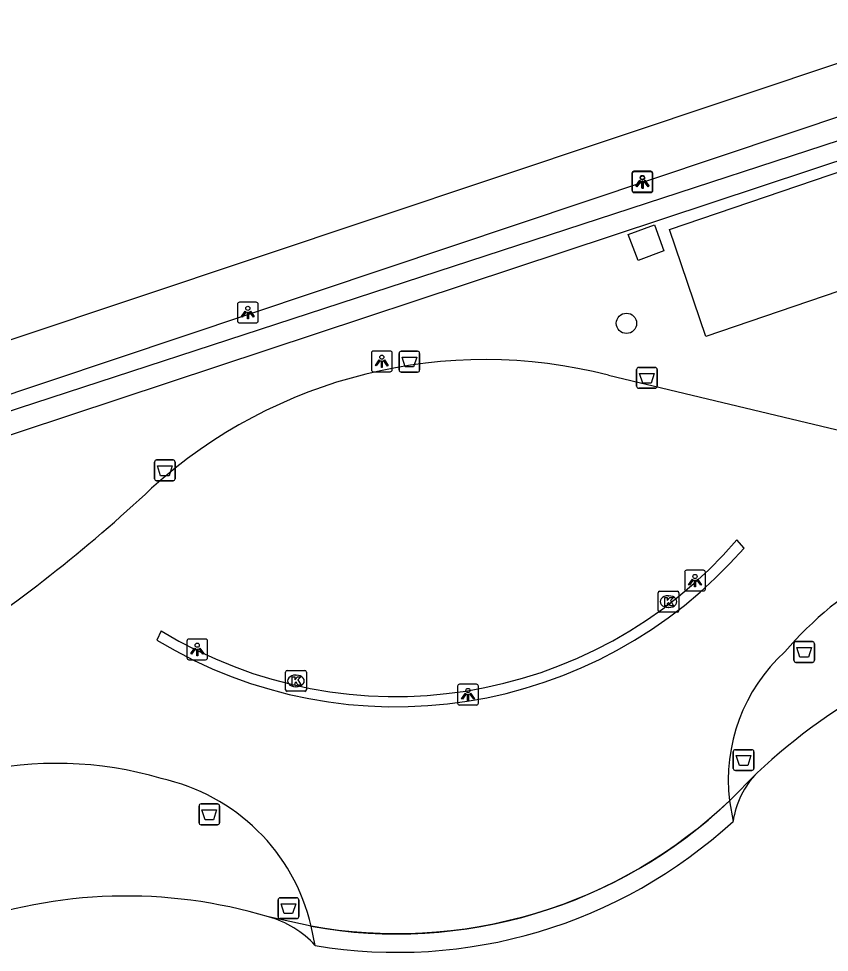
# Model space of a CAD drawing. Extents: x 158087 to 159494, y 382905 to 383981.
# Drawn here: x 159274.67 to 159313.68, y 383181.57 to 383226.49 of the extents above; entities that cross this region are included whole.
import ezdxf

# ---------------------------------------------------------------- set-up
doc = ezdxf.new("R2010")
doc.units = 0
for name, color, linetype in [('IMGEO_Afvalbak', 7, 'Continuous'), ('IMGEO_Boom', 7, 'Continuous'), ('IMGEO_Groenvoorziening', 7, 'Continuous'), ('IMGEO_Hek', 7, 'Continuous'), ('IMGEO_Kolk', 7, 'Continuous'), ('IMGEO_Lichtpunt', 7, 'Continuous'), ('IMGEO_Pand', 7, 'Continuous'), ('IMGEO_Pand_overbouw', 7, 'Continuous'), ('IMGEO_Rijbaan_lokaal_gesloten', 7, 'Continuous'), ('IMGEO_Voetpad_open', 7, 'Continuous')]:
    doc.layers.add(name, color=color, linetype=linetype)

msp = doc.modelspace()

# ---------------------------------------------------------------- linework, layer by layer
at = {"layer": 'IMGEO_Afvalbak'}
for p, q in [((159293.075, 383210.489), (159293.865, 383210.489)), ((159293.865, 383210.489), (159293.075, 383210.489)), ((159292.975, 383209.589), (159292.975, 383210.389)), ((159292.975, 383210.389), (159292.975, 383209.589)), ((159293.965, 383210.389), (159293.965, 383209.589)), ((159293.965, 383209.589), (159293.965, 383210.389)), ((159304.409, 383208.811), (159304.409, 383209.611)), ((159304.409, 383209.611), (159304.409, 383208.811)), ((159304.509, 383209.711), (159305.299, 383209.711)), ((159305.299, 383209.711), (159304.509, 383209.711)), ((159305.399, 383209.611), (159305.399, 383208.811)), ((159305.399, 383208.811), (159305.399, 383209.611)), ((159293.865, 383209.489), (159293.075, 383209.489)), ((159293.075, 383209.489), (159293.865, 383209.489)), ((159305.299, 383208.711), (159304.509, 383208.711)), ((159304.509, 383208.711), (159305.299, 383208.711)), ((159281.206, 383204.359), (159281.206, 383205.159)), ((159281.206, 383205.159), (159281.206, 383204.359)), ((159281.306, 383205.259), (159282.096, 383205.259)), ((159282.096, 383205.259), (159281.306, 383205.259)), ((159282.196, 383205.159), (159282.196, 383204.359)), ((159282.196, 383204.359), (159282.196, 383205.159)), ((159282.096, 383204.259), (159281.306, 383204.259)), ((159281.306, 383204.259), (159282.096, 383204.259)), ((159312.076, 383196.522), (159312.866, 383196.522)), ((159312.866, 383196.522), (159312.076, 383196.522)), ((159311.976, 383195.622), (159311.976, 383196.422)), ((159311.976, 383196.422), (159311.976, 383195.622)), ((159312.966, 383196.422), (159312.966, 383195.622)), ((159312.966, 383195.622), (159312.966, 383196.422)), ((159312.866, 383195.522), (159312.076, 383195.522)), ((159312.076, 383195.522), (159312.866, 383195.522)), ((159309.061, 383190.422), (159309.061, 383191.222)), ((159309.061, 383191.222), (159309.061, 383190.422)), ((159309.161, 383191.322), (159309.951, 383191.322)), ((159309.951, 383191.322), (159309.161, 383191.322)), ((159310.051, 383191.222), (159310.051, 383190.422)), ((159310.051, 383190.422), (159310.051, 383191.222)), ((159309.951, 383190.322), (159309.161, 383190.322)), ((159309.161, 383190.322), (159309.951, 383190.322)), ((159283.347, 383187.811), (159283.347, 383188.611)), ((159283.347, 383188.611), (159283.347, 383187.811)), ((159283.447, 383188.711), (159284.237, 383188.711)), ((159284.237, 383188.711), (159283.447, 383188.711)), ((159284.337, 383188.611), (159284.337, 383187.811)), ((159284.337, 383187.811), (159284.337, 383188.611)), ((159284.237, 383187.711), (159283.447, 383187.711)), ((159283.447, 383187.711), (159284.237, 383187.711)), ((159287.153, 383183.296), (159287.153, 383184.096)), ((159287.153, 383184.096), (159287.153, 383183.296)), ((159287.253, 383184.196), (159288.043, 383184.196)), ((159288.043, 383184.196), (159287.253, 383184.196)), ((159288.143, 383184.096), (159288.143, 383183.296)), ((159288.143, 383183.296), (159288.143, 383184.096)), ((159288.043, 383183.196), (159287.253, 383183.196)), ((159287.253, 383183.196), (159288.043, 383183.196))]:
    msp.add_line(p, q, dxfattribs=at)
for points in [[(159293.118, 383210.203), (159293.822, 383210.203), (159293.673, 383209.733), (159293.267, 383209.733), (159293.118, 383210.203)], [(159304.552, 383209.425), (159305.256, 383209.425), (159305.107, 383208.955), (159304.701, 383208.955), (159304.552, 383209.425)], [(159281.349, 383204.973), (159282.053, 383204.973), (159281.904, 383204.503), (159281.498, 383204.503), (159281.349, 383204.973)], [(159312.119, 383196.236), (159312.823, 383196.236), (159312.674, 383195.766), (159312.268, 383195.766), (159312.119, 383196.236)], [(159309.204, 383191.036), (159309.908, 383191.036), (159309.759, 383190.566), (159309.353, 383190.566), (159309.204, 383191.036)], [(159283.49, 383188.425), (159284.194, 383188.425), (159284.045, 383187.955), (159283.639, 383187.955), (159283.49, 383188.425)], [(159287.296, 383183.91), (159288, 383183.91), (159287.851, 383183.44), (159287.445, 383183.44), (159287.296, 383183.91)]]:
    msp.add_lwpolyline(points, dxfattribs=at)
for centre, start, end in [((159293.075, 383210.389), 90, 180), ((159293.075, 383210.389), 90, 180), ((159293.865, 383210.389), 0, 90), ((159293.865, 383210.389), 360, 90), ((159293.075, 383209.589), 180, 270), ((159293.075, 383209.589), 180, 270), ((159293.865, 383209.589), 270, 0), ((159293.865, 383209.589), 270, 0), ((159304.509, 383209.611), 90, 180), ((159304.509, 383209.611), 90, 180), ((159305.299, 383209.611), 0, 90), ((159305.299, 383209.611), 360, 90), ((159304.509, 383208.811), 180, 270), ((159304.509, 383208.811), 180, 270), ((159305.299, 383208.811), 270, 0), ((159305.299, 383208.811), 270, 0), ((159281.306, 383205.159), 90, 180), ((159281.306, 383205.159), 90, 180), ((159282.096, 383205.159), 0, 90), ((159282.096, 383205.159), 360, 90), ((159281.306, 383204.359), 180, 270), ((159281.306, 383204.359), 180, 270), ((159282.096, 383204.359), 270, 0), ((159282.096, 383204.359), 270, 0), ((159312.076, 383196.422), 90, 180), ((159312.076, 383196.422), 90, 180), ((159312.866, 383196.422), 0, 90), ((159312.866, 383196.422), 360, 90), ((159312.076, 383195.622), 180, 270), ((159312.076, 383195.622), 180, 270), ((159312.866, 383195.622), 270, 0), ((159312.866, 383195.622), 270, 0), ((159309.161, 383191.222), 90, 180), ((159309.161, 383191.222), 90, 180), ((159309.951, 383191.222), 0, 90), ((159309.951, 383191.222), 360, 90), ((159309.161, 383190.422), 180, 270), ((159309.161, 383190.422), 180, 270), ((159309.951, 383190.422), 270, 0), ((159309.951, 383190.422), 270, 0), ((159283.447, 383188.611), 90, 180), ((159283.447, 383188.611), 90, 180), ((159284.237, 383188.611), 0, 90), ((159284.237, 383188.611), 360, 90), ((159283.447, 383187.811), 180, 270), ((159283.447, 383187.811), 180, 270), ((159284.237, 383187.811), 270, 0), ((159284.237, 383187.811), 270, 0), ((159287.253, 383184.096), 90, 180), ((159287.253, 383184.096), 90, 180), ((159288.043, 383184.096), 0, 90), ((159288.043, 383184.096), 360, 90), ((159287.253, 383183.296), 180, 270), ((159287.253, 383183.296), 180, 270), ((159288.043, 383183.296), 270, 0), ((159288.043, 383183.296), 270, 0)]:
    msp.add_arc(centre, 0.1, start, end, dxfattribs=at)
at = {"layer": 'IMGEO_Boom'}
msp.add_circle((159303.919, 383211.833), 0.489, dxfattribs=at)
at = {"layer": 'IMGEO_Groenvoorziening'}
for points in [[(159317.673, 383214.58), (159307.745, 383211.203), (159305.996, 383216.348), (159316.03, 383219.76), (159316.493, 383218.422)], [(159305.725, 383215.315), (159304.476, 383214.849), (159304.002, 383216.106), (159305.265, 383216.574), (159305.725, 383215.315)], [(159310.204, 383190.214), (159308.876, 383188.862)], [(159288.748, 383182.826), (159286.691, 383183.28)]]:
    msp.add_lwpolyline(points, dxfattribs=at)
at = {"layer": 'IMGEO_Hek'}
msp.add_lwpolyline([(159324.654, 383223.123), (159260.472, 383201.907)], dxfattribs=at)
at = {"layer": 'IMGEO_Kolk'}
for p, q in [((159305.44, 383198.02), (159305.44, 383198.872)), ((159305.515, 383198.946), (159306.367, 383198.946)), ((159306.441, 383198.872), (159306.441, 383198.02)), ((159305.928, 383198.726), (159305.953, 383198.726)), ((159306.367, 383197.946), (159305.515, 383197.946)), ((159305.951, 383198.166), (159305.926, 383198.166)), ((159287.512, 383194.204), (159287.512, 383195.056)), ((159287.587, 383195.13), (159288.439, 383195.13)), ((159288, 383194.91), (159288.025, 383194.91)), ((159288.513, 383195.056), (159288.513, 383194.204)), ((159288.023, 383194.35), (159287.998, 383194.35)), ((159288.439, 383194.13), (159287.587, 383194.13))]:
    msp.add_line(p, q, dxfattribs=at)
for points in [[(159305.44, 383198.02), (159305.44, 383198.872)], [(159305.515, 383198.946), (159306.367, 383198.946)], [(159306.441, 383198.872), (159306.441, 383198.02)], [(159305.761, 383198.646), (159305.884, 383198.646), (159305.884, 383198.495), (159306.014, 383198.646), (159306.178, 383198.646), (159306.032, 383198.495), (159306.185, 383198.246), (159306.033, 383198.246), (159305.948, 383198.41), (159305.884, 383198.343), (159305.884, 383198.246), (159305.761, 383198.246), (159305.761, 383198.646)], [(159306.367, 383197.946), (159305.515, 383197.946)], [(159287.512, 383194.204), (159287.512, 383195.056)], [(159287.587, 383195.13), (159288.439, 383195.13)], [(159287.833, 383194.83), (159287.956, 383194.83), (159287.956, 383194.679), (159288.086, 383194.83), (159288.25, 383194.83), (159288.104, 383194.679), (159288.257, 383194.43), (159288.105, 383194.43), (159288.02, 383194.594), (159287.956, 383194.527), (159287.956, 383194.43), (159287.833, 383194.43), (159287.833, 383194.83)], [(159288.513, 383195.056), (159288.513, 383194.204)], [(159288.439, 383194.13), (159287.587, 383194.13)]]:
    msp.add_lwpolyline(points, dxfattribs=at)
for centre, start, end in [((159305.517, 383198.87), 91.552, 178.448), ((159305.517, 383198.87), 91.552, 178.448), ((159306.365, 383198.87), 1.552, 88.448), ((159306.365, 383198.87), 1.552, 88.448), ((159305.517, 383198.022), 181.552, 268.448), ((159305.517, 383198.022), 181.552, 268.448), ((159306.365, 383198.022), 271.552, 358.448), ((159306.365, 383198.022), 271.552, 358.448), ((159287.589, 383195.054), 91.552, 178.448), ((159287.589, 383195.054), 91.552, 178.448), ((159288.437, 383195.054), 1.552, 88.448), ((159288.437, 383195.054), 1.552, 88.448), ((159287.589, 383194.206), 181.552, 268.448), ((159287.589, 383194.206), 181.552, 268.448), ((159288.437, 383194.206), 271.552, 358.448), ((159288.437, 383194.206), 271.552, 358.448)]:
    msp.add_arc(centre, 0.0765, start, end, dxfattribs=at)
for centre, major_axis, ratio, start_param, end_param in [((159305.927, 383198.446), (-0.387, 0.002), 0.722429, 4.712389, 7.853982), ((159305.952, 383198.446), (-0.39, 0.002), 0.717154, 1.570796, 4.712389), ((159287.999, 383194.63), (-0.387, 0.002), 0.722429, 4.712389, 7.853982), ((159288.024, 383194.63), (-0.39, 0.002), 0.717154, 1.570796, 4.712389)]:
    msp.add_ellipse(centre, major_axis=major_axis, ratio=ratio, start_param=start_param, end_param=end_param, dxfattribs=at)
at = {"layer": 'IMGEO_Lichtpunt'}
for p, q in [((159304.182, 383219.054), (159304.182, 383218.247)), ((159304.182, 383219.054), (159304.182, 383218.247)), ((159304.192, 383219.025), (159304.192, 383218.218)), ((159304.192, 383219.025), (159304.192, 383218.218)), ((159305.084, 383219.149), (159304.276, 383219.149)), ((159305.084, 383219.149), (159304.276, 383219.149)), ((159305.094, 383219.12), (159304.286, 383219.12)), ((159305.094, 383219.12), (159304.286, 383219.12)), ((159305.178, 383218.247), (159305.178, 383219.054)), ((159305.178, 383218.247), (159305.178, 383219.054)), ((159305.188, 383218.218), (159305.188, 383219.025)), ((159305.188, 383218.218), (159305.188, 383219.025)), ((159304.276, 383218.153), (159305.084, 383218.153)), ((159304.276, 383218.153), (159305.084, 383218.153)), ((159304.286, 383218.124), (159305.094, 383218.124)), ((159304.286, 383218.124), (159305.094, 383218.124)), ((159285.198, 383212.755), (159285.198, 383211.948)), ((159285.198, 383212.755), (159285.198, 383211.948)), ((159286.1, 383212.85), (159285.292, 383212.85)), ((159286.1, 383212.85), (159285.292, 383212.85)), ((159286.194, 383211.948), (159286.194, 383212.755)), ((159286.194, 383211.948), (159286.194, 383212.755)), ((159285.292, 383211.854), (159286.1, 383211.854)), ((159285.292, 383211.854), (159286.1, 383211.854)), ((159292.548, 383210.502), (159291.74, 383210.502)), ((159292.548, 383210.502), (159291.74, 383210.502)), ((159291.646, 383210.407), (159291.646, 383209.6)), ((159291.646, 383210.407), (159291.646, 383209.6)), ((159292.642, 383209.6), (159292.642, 383210.407)), ((159292.642, 383209.6), (159292.642, 383210.407)), ((159291.74, 383209.506), (159292.548, 383209.506)), ((159291.74, 383209.506), (159292.548, 383209.506)), ((159306.72, 383199.859), (159306.72, 383199.052)), ((159306.72, 383199.859), (159306.72, 383199.052)), ((159307.622, 383199.954), (159306.814, 383199.954)), ((159307.622, 383199.954), (159306.814, 383199.954)), ((159307.716, 383199.052), (159307.716, 383199.859)), ((159307.716, 383199.052), (159307.716, 383199.859)), ((159306.814, 383198.958), (159307.622, 383198.958)), ((159306.814, 383198.958), (159307.622, 383198.958)), ((159282.762, 383196.55), (159282.762, 383195.743)), ((159282.762, 383196.55), (159282.762, 383195.743)), ((159283.664, 383196.645), (159282.856, 383196.645)), ((159283.664, 383196.645), (159282.856, 383196.645)), ((159283.758, 383195.743), (159283.758, 383196.55)), ((159283.758, 383195.743), (159283.758, 383196.55)), ((159282.856, 383195.649), (159283.664, 383195.649)), ((159282.856, 383195.649), (159283.664, 383195.649)), ((159295.795, 383194.374), (159295.795, 383193.567)), ((159295.795, 383194.374), (159295.795, 383193.567)), ((159296.697, 383194.469), (159295.889, 383194.469)), ((159296.697, 383194.469), (159295.889, 383194.469)), ((159296.791, 383193.567), (159296.791, 383194.374)), ((159296.791, 383193.567), (159296.791, 383194.374)), ((159295.889, 383193.473), (159296.697, 383193.473)), ((159295.889, 383193.473), (159296.697, 383193.473))]:
    msp.add_line(p, q, dxfattribs=at)
for points in [[(159304.556, 383218.718), (159304.595, 383218.69), (159304.407, 383218.428), (159304.369, 383218.455), (159304.556, 383218.718)], [(159304.566, 383218.689), (159304.605, 383218.661), (159304.417, 383218.399), (159304.379, 383218.426), (159304.566, 383218.689)], [(159304.658, 383218.67), (159304.705, 383218.67), (159304.705, 383218.348), (159304.658, 383218.348), (159304.658, 383218.67)], [(159304.668, 383218.641), (159304.715, 383218.641), (159304.715, 383218.319), (159304.668, 383218.319), (159304.668, 383218.641)], [(159304.768, 383218.69), (159304.806, 383218.717), (159304.993, 383218.455), (159304.954, 383218.427), (159304.768, 383218.69)], [(159304.778, 383218.661), (159304.816, 383218.688), (159305.003, 383218.426), (159304.964, 383218.398), (159304.778, 383218.661)], [(159285.572, 383212.419), (159285.611, 383212.391), (159285.423, 383212.129), (159285.385, 383212.156), (159285.572, 383212.419)], [(159285.674, 383212.371), (159285.721, 383212.371), (159285.721, 383212.049), (159285.674, 383212.049), (159285.674, 383212.371)], [(159285.784, 383212.391), (159285.822, 383212.418), (159286.009, 383212.156), (159285.97, 383212.128), (159285.784, 383212.391)], [(159292.02, 383210.071), (159292.059, 383210.043), (159291.871, 383209.781), (159291.833, 383209.808), (159292.02, 383210.071)], [(159292.122, 383210.023), (159292.169, 383210.023), (159292.169, 383209.701), (159292.122, 383209.701), (159292.122, 383210.023)], [(159292.232, 383210.043), (159292.27, 383210.07), (159292.457, 383209.808), (159292.418, 383209.78), (159292.232, 383210.043)], [(159307.094, 383199.523), (159307.133, 383199.495), (159306.945, 383199.233), (159306.907, 383199.26), (159307.094, 383199.523)], [(159307.196, 383199.475), (159307.243, 383199.475), (159307.243, 383199.153), (159307.196, 383199.153), (159307.196, 383199.475)], [(159307.306, 383199.495), (159307.344, 383199.522), (159307.531, 383199.26), (159307.492, 383199.232), (159307.306, 383199.495)], [(159283.136, 383196.214), (159283.175, 383196.186), (159282.987, 383195.924), (159282.949, 383195.951), (159283.136, 383196.214)], [(159283.238, 383196.166), (159283.285, 383196.166), (159283.285, 383195.844), (159283.238, 383195.844), (159283.238, 383196.166)], [(159283.348, 383196.186), (159283.386, 383196.213), (159283.573, 383195.951), (159283.534, 383195.923), (159283.348, 383196.186)], [(159296.169, 383194.038), (159296.208, 383194.01), (159296.02, 383193.748), (159295.982, 383193.775), (159296.169, 383194.038)], [(159296.271, 383193.99), (159296.318, 383193.99), (159296.318, 383193.668), (159296.271, 383193.668), (159296.271, 383193.99)], [(159296.381, 383194.01), (159296.419, 383194.037), (159296.606, 383193.775), (159296.567, 383193.747), (159296.381, 383194.01)]]:
    msp.add_lwpolyline(points, dxfattribs=at)
for centre in [(159304.681, 383218.852), (159304.691, 383218.823), (159285.697, 383212.553), (159292.145, 383210.205), (159307.219, 383199.657), (159283.261, 383196.348), (159296.294, 383194.172)]:
    msp.add_circle(centre, 0.0994, dxfattribs=at)
for centre, start, end in [((159304.276, 383219.054), 90, 180), ((159304.276, 383219.054), 90, 180), ((159304.286, 383219.025), 90, 180), ((159304.286, 383219.025), 90, 180), ((159305.084, 383219.054), 0, 90), ((159305.084, 383219.054), 0, 90), ((159305.094, 383219.025), 0, 90), ((159305.094, 383219.025), 0, 90), ((159304.276, 383218.247), 180, 270), ((159304.276, 383218.247), 180, 270), ((159304.286, 383218.218), 180, 270), ((159304.286, 383218.218), 180, 270), ((159305.084, 383218.247), 270, 0), ((159305.084, 383218.247), 270, 360), ((159305.094, 383218.218), 270, 0), ((159305.094, 383218.218), 270, 360), ((159285.292, 383212.755), 90, 180), ((159285.292, 383212.755), 90, 180), ((159286.1, 383212.755), 0, 90), ((159286.1, 383212.755), 0, 90), ((159285.292, 383211.948), 180, 270), ((159285.292, 383211.948), 180, 270), ((159286.1, 383211.948), 270, 0), ((159286.1, 383211.948), 270, 360), ((159291.74, 383210.407), 90, 180), ((159291.74, 383210.407), 90, 180), ((159292.548, 383210.407), 0, 90), ((159292.548, 383210.407), 0, 90), ((159291.74, 383209.6), 180, 270), ((159291.74, 383209.6), 180, 270), ((159292.548, 383209.6), 270, 0), ((159292.548, 383209.6), 270, 360), ((159306.814, 383199.859), 90, 180), ((159306.814, 383199.859), 90, 180), ((159307.622, 383199.859), 0, 90), ((159307.622, 383199.859), 0, 90), ((159306.814, 383199.052), 180, 270), ((159306.814, 383199.052), 180, 270), ((159307.622, 383199.052), 270, 0), ((159307.622, 383199.052), 270, 360), ((159282.856, 383196.55), 90, 180), ((159282.856, 383196.55), 90, 180), ((159283.664, 383196.55), 0, 90), ((159283.664, 383196.55), 0, 90), ((159282.856, 383195.743), 180, 270), ((159282.856, 383195.743), 180, 270), ((159283.664, 383195.743), 270, 0), ((159283.664, 383195.743), 270, 360), ((159295.889, 383194.374), 90, 180), ((159295.889, 383194.374), 90, 180), ((159296.697, 383194.374), 0, 90), ((159296.697, 383194.374), 0, 90), ((159295.889, 383193.567), 180, 270), ((159295.889, 383193.567), 180, 270), ((159296.697, 383193.567), 270, 0), ((159296.697, 383193.567), 270, 360)]:
    msp.add_arc(centre, 0.0946, start, end, dxfattribs=at)
at = {"layer": 'IMGEO_Pand'}
for centre, radius, start, end in [((159330.737, 383168.142), 30.146, 103.9182, 132.9315), ((159313.302, 383187.232), 4.3, 136.091, 171.4269), ((159292.883, 383205.473), 23.898, 260.5038, 312.5703), ((159279.852, 383160.464), 23.819, 73.3145, 109.989), ((159285.458, 383178.743), 4.702, 42.2142, 74.7928)]:
    msp.add_arc(centre, radius, start, end, dxfattribs=at)
at = {"layer": 'IMGEO_Pand_overbouw'}
msp.add_lwpolyline([(159310.204, 383190.214), (159308.876, 383188.862), (159308.392, 383188.414), (159307.893, 383187.978), (159307.378, 383187.554), (159306.848, 383187.143), (159306.304, 383186.745), (159305.745, 383186.362), (159305.174, 383185.993), (159304.589, 383185.639), (159303.992, 383185.302), (159303.384, 383184.982), (159302.764, 383184.679), (159302.135, 383184.393), (159301.496, 383184.127), (159300.849, 383183.879), (159300.194, 383183.65), (159299.533, 383183.441), (159298.865, 383183.251), (159298.192, 383183.082), (159297.515, 383182.933), (159296.835, 383182.804), (159296.153, 383182.696), (159295.469, 383182.608), (159294.784, 383182.541), (159294.101, 383182.494), (159293.418, 383182.468), (159292.738, 383182.461), (159292.06, 383182.474), (159291.387, 383182.507), (159290.718, 383182.559), (159290.055, 383182.63), (159289.398, 383182.719), (159288.748, 383182.826), (159286.691, 383183.28)], dxfattribs=at)
for centre, radius, start, end in [((159313.302, 383187.232), 4.3, 136.091, 171.4269), ((159292.883, 383205.473), 23.898, 260.5038, 312.5703), ((159285.458, 383178.743), 4.702, 42.2142, 74.7928)]:
    msp.add_arc(centre, radius, start, end, dxfattribs=at)
at = {"layer": 'IMGEO_Rijbaan_lokaal_gesloten'}
for points in [[(159303.049, 383209.334), (159314.399, 383206.634)], [(159309.576, 383201.022), (159309.231, 383201.413)], [(159281.526, 383197.047), (159281.318, 383196.592)], [(159308.876, 383188.862), (159309.05, 383187.873)], [(159288.94, 383181.902), (159288.748, 383182.826)]]:
    msp.add_lwpolyline(points, dxfattribs=at)
for centre, radius, start, end in [((159297.099, 383186.228), 23.859, 75.5595, 132.2234), ((159230.101, 383258.418), 74.632, 303.17216, 313.06881), ((159325.239, 383184.182), 18.117, 100.5166, 139.1392), ((159292.813, 383215.609), 22.221, 238.8486, 318.9709), ((159292.806, 383215.556), 21.675, 238.6408, 319.2702), ((159317.211, 383189.849), 8.393, 132.5333, 186.7543), ((159276.495, 383172.893), 17.772, 73.5484, 132.3399), ((159279.503, 383180.66), 9.496, 13.1873, 77.6842), ((159292.853, 383205.716), 23.255, 259.8335, 313.5525)]:
    msp.add_arc(centre, radius, start, end, dxfattribs=at)
at = {"layer": 'IMGEO_Voetpad_open'}
for points in [[(159320.511, 383226.489), (159268.754, 383209.191), (159266.396, 383216.183)], [(159266.829, 383204.703), (159266.422, 383205.813), (159321.285, 383224.179)], [(159322.405, 383224.184), (159322.708, 383223.416), (159268.432, 383205.71), (159266.829, 383204.703)], [(159324.654, 383223.123), (159260.472, 383201.907)]]:
    msp.add_lwpolyline(points, dxfattribs=at)

doc.saveas('drawing.dxf')
